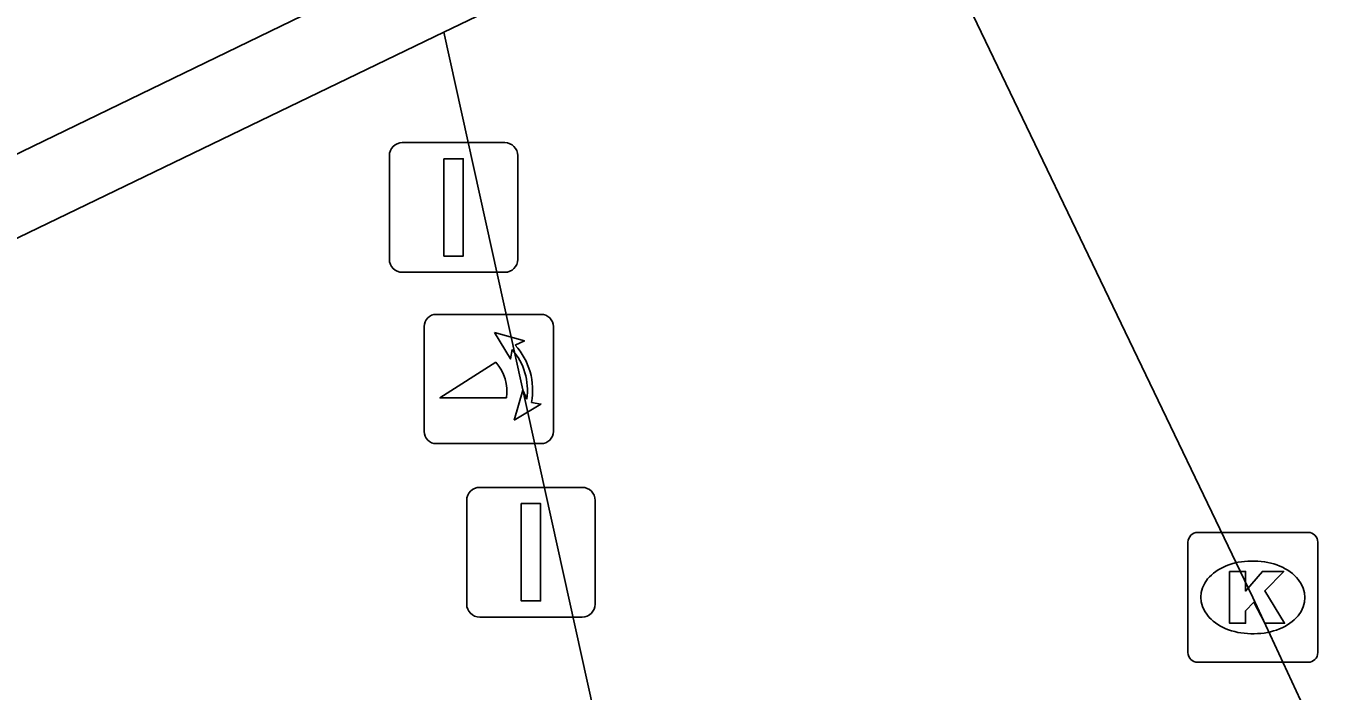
# Model space of a CAD drawing. Extents: x 161087 to 161922, y 382574 to 383873.
# Drawn here: x 161680.18 to 161690.17, y 382886.62 to 382891.75 of the extents above; entities that cross this region are included whole.
import ezdxf

# ---------------------------------------------------------------- set-up
doc = ezdxf.new("R2010")
doc.units = 0
for name, color, linetype in [('IMGEO_Afsluitpaal', 7, 'Continuous'), ('IMGEO_Kolk', 7, 'Continuous'), ('IMGEO_Muur', 7, 'Continuous'), ('IMGEO_Poller', 7, 'Continuous'), ('IMGEO_Rijbaan_lokaal_open', 7, 'Continuous')]:
    doc.layers.add(name, color=color, linetype=linetype)

msp = doc.modelspace()

# ---------------------------------------------------------------- linework, layer by layer
at = {"layer": 'IMGEO_Afsluitpaal'}
for p, q in [((161683.0851, 382890.8495), (161683.8749, 382890.8495)), ((161683.8749, 382890.8495), (161683.0851, 382890.8495)), ((161682.9851, 382889.9505), (161682.9851, 382890.7495)), ((161682.9851, 382890.7495), (161682.9851, 382889.9505)), ((161683.9749, 382890.7495), (161683.9749, 382889.9505)), ((161683.9749, 382889.9505), (161683.9749, 382890.7495)), ((161683.8749, 382889.8505), (161683.0851, 382889.8505)), ((161683.0851, 382889.8505), (161683.8749, 382889.8505)), ((161683.6811, 382888.1935), (161684.4709, 382888.1935)), ((161684.4709, 382888.1935), (161683.6811, 382888.1935)), ((161683.5811, 382887.2945), (161683.5811, 382888.0935)), ((161683.5811, 382888.0935), (161683.5811, 382887.2945)), ((161684.5709, 382888.0935), (161684.5709, 382887.2945)), ((161684.5709, 382887.2945), (161684.5709, 382888.0935)), ((161684.4709, 382887.1945), (161683.6811, 382887.1945)), ((161683.6811, 382887.1945), (161684.4709, 382887.1945))]:
    msp.add_line(p, q, dxfattribs=at)
for points in [[(161683.405, 382890.725), (161683.555, 382890.725), (161683.555, 382889.975), (161683.405, 382889.975), (161683.405, 382890.725)], [(161684.001, 382888.069), (161684.151, 382888.069), (161684.151, 382887.319), (161684.001, 382887.319), (161684.001, 382888.069)]]:
    msp.add_lwpolyline(points, dxfattribs=at)
for centre, start, end in [((161683.0851, 382890.7495), 90, 180), ((161683.0851, 382890.7495), 90, 180), ((161683.8749, 382890.7495), 0, 90), ((161683.8749, 382890.7495), 360, 90), ((161683.0851, 382889.9505), 180, 270), ((161683.0851, 382889.9505), 180, 270), ((161683.8749, 382889.9505), 270, 0), ((161683.8749, 382889.9505), 270, 0), ((161683.6811, 382888.0935), 90, 180), ((161683.6811, 382888.0935), 90, 180), ((161684.4709, 382888.0935), 0, 90), ((161684.4709, 382888.0935), 360, 90), ((161683.6811, 382887.2945), 180, 270), ((161683.6811, 382887.2945), 180, 270), ((161684.4709, 382887.2945), 270, 0), ((161684.4709, 382887.2945), 270, 0)]:
    msp.add_arc(centre, 0.1, start, end, dxfattribs=at)
at = {"layer": 'IMGEO_Kolk'}
for p, q in [((161689.2129, 382887.8465), (161690.0651, 382887.8465)), ((161689.1385, 382886.9199), (161689.1385, 382887.7721)), ((161690.1395, 382887.7721), (161690.1395, 382886.9199)), ((161689.6265, 382887.6257), (161689.6515, 382887.6257)), ((161689.6485, 382887.0663), (161689.6236, 382887.0663)), ((161690.0651, 382886.8455), (161689.2129, 382886.8455))]:
    msp.add_line(p, q, dxfattribs=at)
for points in [[(161689.2129, 382887.8465), (161690.0651, 382887.8465)], [(161689.1385, 382886.9199), (161689.1385, 382887.7721)], [(161690.1395, 382887.7721), (161690.1395, 382886.9199)], [(161689.4587, 382887.546), (161689.5822, 382887.546), (161689.5822, 382887.3948), (161689.7118, 382887.546), (161689.8764, 382887.546), (161689.7303, 382887.3951), (161689.8829, 382887.146), (161689.7306, 382887.146), (161689.6463, 382887.3102), (161689.5822, 382887.2432), (161689.5822, 382887.146), (161689.4587, 382887.146), (161689.4587, 382887.546)], [(161690.0651, 382886.8455), (161689.2129, 382886.8455)]]:
    msp.add_lwpolyline(points, dxfattribs=at)
for centre, start, end in [((161689.215, 382887.77), 91.55205, 178.44795), ((161689.215, 382887.77), 91.55205, 178.44795), ((161690.063, 382887.77), 1.55205, 88.44795), ((161690.063, 382887.77), 1.55205, 88.44795), ((161689.215, 382886.922), 181.55205, 268.44795), ((161689.215, 382886.922), 181.55205, 268.44795), ((161690.063, 382886.922), 271.55205, 358.44795), ((161690.063, 382886.922), 271.55205, 358.44795)]:
    msp.add_arc(centre, 0.0765, start, end, dxfattribs=at)
for centre, major_axis, ratio, start_param, end_param in [((161689.625, 382887.346), (-0.3872, 0.002), 0.722429, 4.712389, 7.853982), ((161689.65, 382887.346), (-0.3901, 0.002), 0.717154, 1.570796, 4.712389)]:
    msp.add_ellipse(centre, major_axis=major_axis, ratio=ratio, start_param=start_param, end_param=end_param, dxfattribs=at)
at = {"layer": 'IMGEO_Muur'}
for points in [[(161683.406, 382891.702), (161684.418, 382892.19), (161683.663, 382893.744), (161682.201, 382896.755)], [(161673.428, 382887.521), (161683.892, 382892.594), (161681.935, 382896.625)], [(161677.784, 382861.355), (161679.623, 382861.949), (161674.102, 382887.212), (161683.406, 382891.702)]]:
    msp.add_lwpolyline(points, dxfattribs=at)
at = {"layer": 'IMGEO_Poller'}
for p, q in [((161684.1546, 382889.5267), (161683.3474, 382889.5267)), ((161684.1546, 382889.5267), (161683.3474, 382889.5267)), ((161683.2528, 382889.4321), (161683.2528, 382888.6249)), ((161683.2528, 382889.4321), (161683.2528, 382888.6249)), ((161684.2492, 382888.6249), (161684.2492, 382889.4321)), ((161684.2492, 382888.6249), (161684.2492, 382889.4321)), ((161683.3474, 382888.5303), (161684.1546, 382888.5303)), ((161683.3474, 382888.5303), (161684.1546, 382888.5303))]:
    msp.add_line(p, q, dxfattribs=at)
for points in [[(161683.9316, 382889.2557), (161683.9198, 382889.1831), (161683.7954, 382889.388)], [(161683.7954, 382889.388), (161684.0258, 382889.3218), (161683.955, 382889.2896)], [(161683.8881, 382888.8831), (161683.3753, 382888.8831), (161683.8047, 382889.1576)], [(161683.9475, 382888.7111), (161684.0137, 382888.9415), (161684.0443, 382888.8743)], [(161684.0804, 382888.8473), (161684.1524, 382888.8355), (161683.9475, 382888.7111)]]:
    msp.add_lwpolyline(points, dxfattribs=at)
for centre, radius, start, end in [((161683.3474, 382889.4321), 0.0946, 90, 180), ((161683.3474, 382889.4321), 0.0946, 90, 180), ((161684.1546, 382889.4321), 0.0946, 0, 90), ((161684.1546, 382889.4321), 0.0946, 0, 90), ((161683.5735, 382888.9425), 0.4757, 351.75274, 41.16905), ((161683.5735, 382888.9425), 0.5157, 349.35686, 42.29123), ((161683.5597, 382888.9332), 0.3322, 351.32473, 42.4854), ((161683.3474, 382888.6249), 0.0946, 180, 270), ((161683.3474, 382888.6249), 0.0946, 180, 270), ((161684.1546, 382888.6249), 0.0946, 270, 0), ((161684.1546, 382888.6249), 0.0946, 270, 0)]:
    msp.add_arc(centre, radius, start, end, dxfattribs=at)
at = {"layer": 'IMGEO_Rijbaan_lokaal_open'}
for points in [[(161684.567, 382897.904), (161689.639, 382887.346), (161690.172, 382886.194)], [(161683.406, 382891.702), (161684.559, 382886.48)]]:
    msp.add_lwpolyline(points, dxfattribs=at)

doc.saveas('drawing.dxf')
